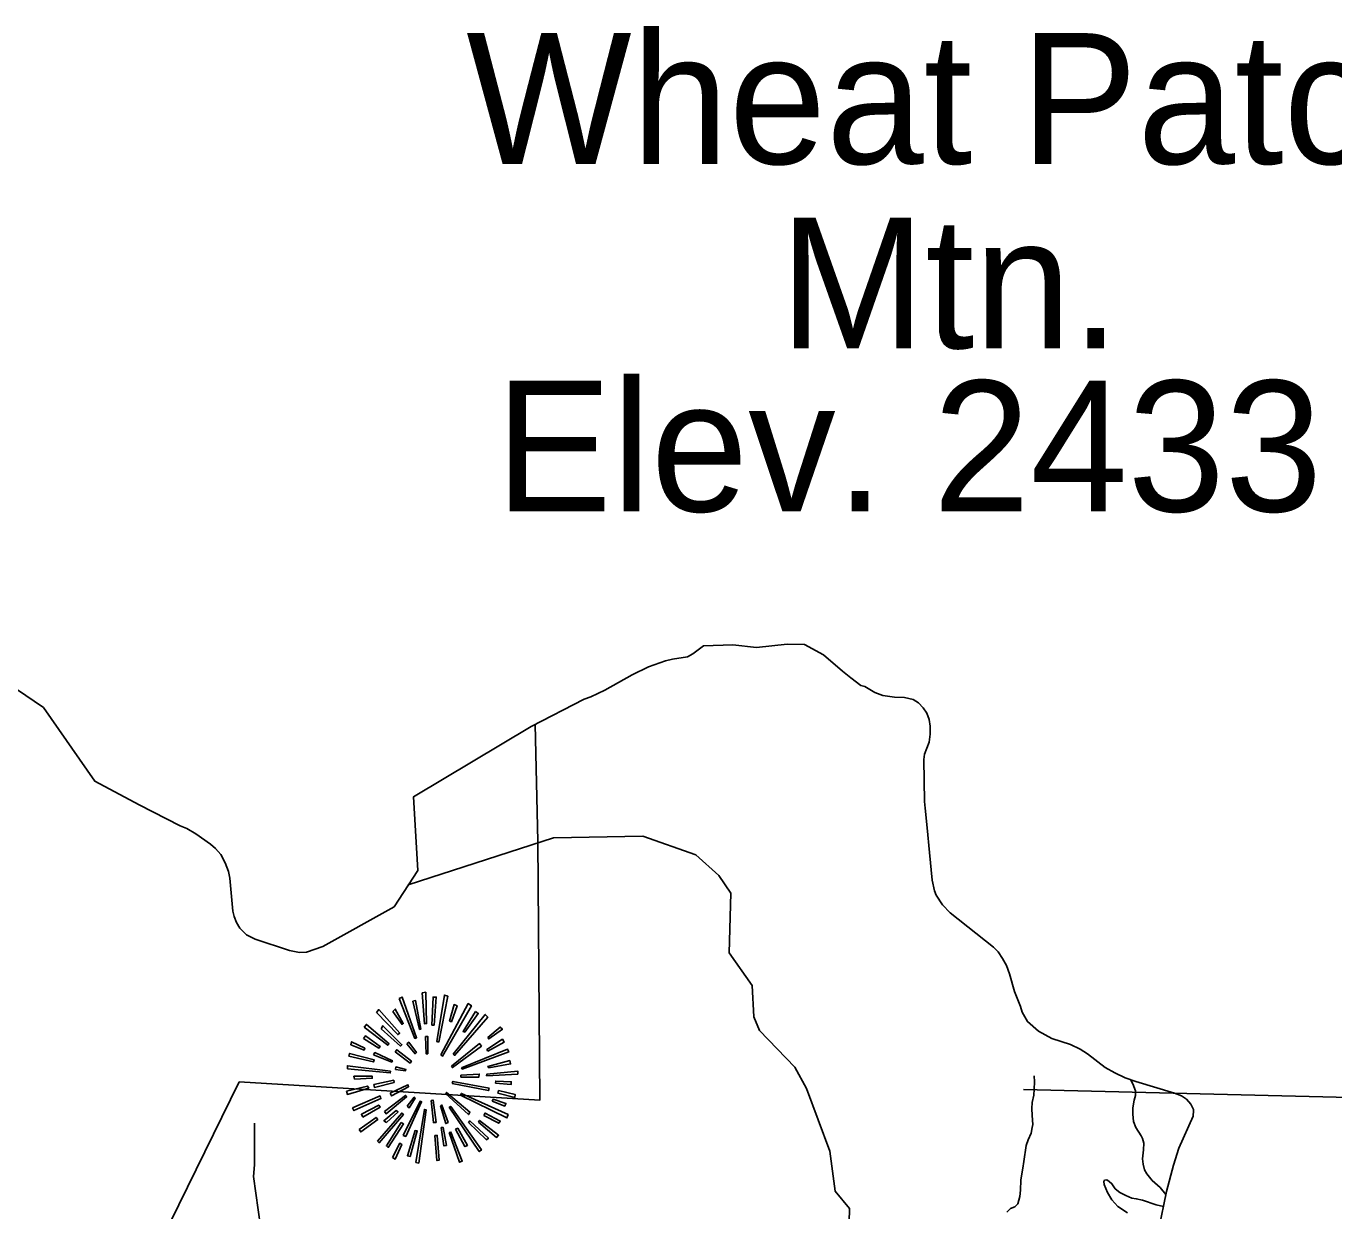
# Model space of a CAD drawing. Extents: x 1159738 to 1321356, y 736314 to 882035.
# Drawn here: x 1269036 to 1277829, y 857362 to 865329 of the extents above; entities that cross this region are included whole.
import ezdxf

# ---------------------------------------------------------------- set-up
doc = ezdxf.new("R2010")
doc.units = 0
for name, color, linetype in [('Exist Boundary Land Use Gamelands State NC Wildlife Resources Commission', 7, 'Continuous'), ('Exist Boundary Political CountyLine', 7, 'Continuous'), ('Exist Geographical Mountain Summit CELL', 7, 'Continuous'), ('Exist Geographical Mountain Summit Elevation Number Label', 7, 'Continuous'), ('Exist Geographical Mountain Summit Label', 7, 'Continuous'), ('Exist Hydrographic Creek Single Shore', 7, 'Continuous'), ('Exist Hydrographic Misc Water Feature', 7, 'Continuous'), ('Exist Road Non-System Type 51', 7, 'Continuous'), ('Map Preparation Longitude Latitude Lines', 7, 'Continuous')]:
    doc.layers.add(name, color=color, linetype=linetype)

msp = doc.modelspace()

# ---------------------------------------------------------------- linework, layer by layer
at = {"layer": 'Exist Boundary Land Use Gamelands State NC Wildlife Resources Commission'}
msp.add_lwpolyline([(1269369.6, 855990.5), (1270468.7, 858228.6), (1272489, 858105.1), (1272475.6, 859848.8), (1272458, 860632)], dxfattribs=at)
at = {"layer": 'Exist Boundary Political CountyLine'}
for points in [[(1268970.8, 860870.9), (1269151.8, 860747.7), (1269496.9, 860250.9), (1269794.9, 860091.6), (1270071.9, 859951.9), (1270116.9, 859933), (1270175.9, 859897.9), (1270274.9, 859828.2), (1270309.9, 859799.1), (1270343.9, 859757.6), (1270374.9, 859701.8), (1270396.9, 859643.1), (1270405.9, 859599.4), (1270425.9, 859377), (1270433.9, 859341.1), (1270449.9, 859301.3), (1270471.9, 859263.7), (1270517.9, 859218.3), (1270574.9, 859187.9), (1270806.9, 859113.6), (1270873.9, 859100.1), (1270919.9, 859102.3), (1271030.9, 859140.2), (1271509.9, 859406.5), (1271669.9, 859651.4), (1271643.9, 860069), (1271640.9, 860147), (1272430.9, 860617.9), (1272787.9, 860802.8), (1272833.9, 860818.4), (1272926.9, 860862.4), (1273109.9, 860967.3), (1273220.9, 861019.5), (1273334.9, 861060.4), (1273381.9, 861071.5), (1273482.9, 861087.3), (1273517.9, 861108.4), (1273590.9, 861161.4), (1273787.9, 861167.4), (1273946.9, 861150.2), (1274151.9, 861173.8), (1274268.9, 861170.6), (1274397.9, 861100.2), (1274525.9, 860991), (1274536.9, 860982.6), (1274581.9, 860947.1), (1274647.9, 860895), (1274675.9, 860887)], [(1274675.9, 860887), (1274741.9, 860848.5), (1274796.9, 860828), (1274874.9, 860815.9), (1274940.9, 860814.7), (1275000.9, 860801.2), (1275036.9, 860777.5), (1275067.9, 860744.5), (1275092.9, 860707.6), (1275107.9, 860666.9), (1275113.9, 860621.9), (1275114.9, 860566.9), (1275106.9, 860514.1), (1275075.9, 860432), (1275071.9, 860397), (1275077, 860114.9), (1275080, 860069.1), (1275095, 859938), (1275109, 859770.7), (1275129, 859586.1), (1275143, 859513.8), (1275155, 859484.8), (1275198, 859418.9), (1275248, 859364.9), (1275540, 859134.9), (1275571, 859103.5), (1275602, 859059.8), (1275628, 859011.6), (1275649, 858955.7), (1275682, 858836.8), (1275723, 858736.6), (1275734, 858698.3), (1275769, 858634.4), (1275844, 858570.6), (1275932, 858521.5), (1276058, 858480), (1276124, 858449.4), (1276173, 858417.9), (1276291, 858325.8), (1276356, 858289.5), (1276426, 858257.3), (1276497, 858230.7), (1276757, 858153.1), (1276804, 858135.3), (1276838, 858112.8), (1276868, 858080.1), (1276886, 858043.6), (1276886, 858036.9), (1276883, 857998.9), (1276787, 857782.3), (1276750, 857669.2)], [(1276750, 857669.2), (1276703, 857491.5), (1276653, 857240.9)]]:
    msp.add_lwpolyline(points, dxfattribs=at)
at = {"layer": 'Exist Geographical Mountain Summit CELL'}
for points in [[(1271699, 858827.1), (1271715.2, 858619.2), (1271728, 858620.8), (1271722.4, 858831.4)], [(1271811, 858497.1), (1271870.6, 858805.3), (1271848.6, 858812.5), (1271797.9, 858500.2)], [(1271544.8, 858789.5), (1271649.5, 858521.9), (1271661.2, 858526.1), (1271565.3, 858799.6)], [(1271680.1, 858581.5), (1271690.2, 858584.4), (1271654, 858776.2), (1271636.5, 858771.8)], [(1271763.1, 858610.7), (1271778.8, 858610.7), (1271793.4, 858799.6), (1271771.6, 858799.6)], [(1271824, 858410), (1271835.7, 858402.8), (1272030.3, 858741.2), (1272008.5, 858756)], [(1271882, 858638.1), (1271895.3, 858633.6), (1271933.1, 858741.2), (1271914.2, 858748.5)], [(1271390.8, 858696.4), (1271534.7, 858546.6), (1271548, 858556.7), (1271407, 858715.3)], [(1271501.2, 858702.2), (1271563.7, 858615), (1271571, 858620.8), (1271517.4, 858718.2)], [(1271908.2, 858415.7), (1271917.1, 858407.1), (1272139.4, 858664.2), (1272123.4, 858683.3)], [(1272058, 858702.2), (1271973.8, 858568.4), (1271985.5, 858563.9), (1272075.3, 858689.2)], [(1271309.4, 858597.4), (1271467.9, 858475.3), (1271476.7, 858484.1), (1271324, 858615)], [(1271422.7, 858585.7), (1271553.6, 858469.6), (1271562.4, 858478.2), (1271434.4, 858606.2)], [(1272139.4, 858527.7), (1272146.8, 858517.6), (1272238.2, 858582.8), (1272223.7, 858597.4)], [(1271218, 858478.2), (1271307.8, 858443.4), (1271312.3, 858455.1), (1271223.7, 858498.7)], [(1271305.1, 858521.9), (1271408.3, 858456.4), (1271417.1, 858466.8), (1271316.6, 858537.8)], [(1271595.9, 858484.1), (1271651.1, 858418.5), (1271659.6, 858427.3), (1271608.8, 858495.8)], [(1271720.8, 858533.6), (1271726.4, 858417.2), (1271736.8, 858418.5), (1271736.8, 858534.9)], [(1271895.3, 858335.8), (1271902.5, 858325.7), (1272097.1, 858469.6), (1272084.3, 858487)], [(1272139.4, 858436.2), (1272249.8, 858495.8), (1272238.2, 858516), (1272133.8, 858446.3)], [(1271206.3, 858401.1), (1271371.9, 858363.3), (1271376.4, 858376.5), (1271210.7, 858420.1)], [(1271371.9, 858410), (1271494, 858362.1), (1271498.5, 858370.6), (1271380.7, 858426.1)], [(1271517.4, 858431.7), (1271617.6, 858356), (1271626.1, 858367.7), (1271527.5, 858444.7)], [(1271963.3, 858324.3), (1271967.8, 858315.3), (1272280.4, 858430.1), (1272273.2, 858449)], [(1272146.8, 858324.3), (1272293.7, 858350.4), (1272287.7, 858372.2), (1272141, 858333.1)], [(1271195.8, 858316.9), (1271483.9, 858289.2), (1271485.2, 858300.9), (1271195.8, 858337.1)], [(1271518.6, 858312.6), (1271587, 858303.7), (1271588.6, 858312.6), (1271521.7, 858329.9)], [(1271959.3, 858273.5), (1271959.3, 858261.8), (1272079.8, 858261.8), (1272082.7, 858282)], [(1272132.2, 858269), (1272341.6, 858282), (1272342.9, 858300.9), (1272133.8, 858282)], [(1271190.2, 858165.8), (1271195.8, 858145.3), (1271340, 858187.6), (1271331.2, 858200.6)], [(1271244.2, 858247.2), (1271363.1, 858253), (1271363.1, 858267.4), (1271239.7, 858267.4)], [(1271373.5, 858211), (1271377.7, 858191.9), (1271510.2, 858225.4), (1271507.3, 858240)], [(1271483.9, 858154.1), (1271492.7, 858135.2), (1271607.6, 858196.1), (1271603.2, 858209.4)], [(1271900.9, 858218.2), (1272143.9, 858170.3), (1272148.2, 858187.6), (1271905.4, 858232.6)], [(1272191.8, 858221.1), (1272297.8, 858212.1), (1272297.8, 858229.6), (1272193.4, 858233.9)], [(1271229.3, 858055.1), (1271239.7, 858036.5), (1271421.4, 858116.3), (1271415.5, 858135.2)], [(1271444.5, 858029.2), (1271456.2, 858014.4), (1271594.3, 858128), (1271587, 858138.1)], [(1271598.7, 858066.8), (1271611.7, 858055.1), (1271652.4, 858120.6), (1271645, 858126.4)], [(1271758.6, 858103.3), (1271774.5, 857955.2), (1271792.1, 857956.3), (1271771.6, 858106.2)], [(1271856.2, 858149.8), (1272010.1, 858008.7), (1272020.2, 858026.1), (1271863.4, 858158.6)], [(1271956.1, 858139.7), (1272268.8, 857986.9), (1272276.1, 858008.7), (1271962.2, 858151.2)], [(1272170, 858099), (1272254.3, 858066.8), (1272261.5, 858084.4), (1272175.8, 858111.8)], [(1272208, 858152.5), (1272321.1, 858123.5), (1272324, 858145.3), (1272212, 858170.3)], [(1271299.3, 857991.4), (1271415.5, 858058.2), (1271407, 858072.7), (1271290.5, 858011.5)], [(1271398.2, 857829.9), (1271409.7, 857819.8), (1271572.6, 858010.3), (1271560.9, 858018.8)], [(1271459.4, 857955.2), (1271536.3, 858027.6), (1271523, 858036.5), (1271441.6, 857968)], [(1271571, 857869.3), (1271588.6, 857862.1), (1271694.7, 858095.8), (1271684.6, 858099)], [(1271656.7, 857687.6), (1271675.6, 857683.1), (1271726.4, 858040.5), (1271713.6, 858043.7)], [(1271822.7, 858068.4), (1271857.5, 857949.1), (1271873.5, 857956.3), (1271831.2, 858072.7)], [(1271880.7, 858059.4), (1272082.7, 857760.2), (1272097.1, 857771.7), (1271890.8, 858063.9)], [(1272113.3, 858003.1), (1272213.6, 857950.7), (1272223.7, 857965.3), (1272122.1, 858018.8)], [(1271274.5, 857908.4), (1271286, 857892.4), (1271399.6, 857976.8), (1271389.2, 857989.8)], [(1271558.1, 857955.2), (1271457.8, 857798), (1271470.6, 857787.9), (1271574.1, 857946.2)], [(1272010.1, 857956.3), (1272130.6, 857840), (1272143.9, 857850.4), (1272018.9, 857966.4)], [(1272076.9, 857959.2), (1272199, 857856), (1272212, 857870.6), (1272084.3, 857969.6)], [(1271617.6, 857728.3), (1271665.5, 857899.6), (1271651.1, 857901.2), (1271600, 857732.3)], [(1271783.3, 857869.3), (1271797.9, 857699.3), (1271813.9, 857703.3), (1271800.6, 857869.3)], [(1271861.8, 857802.3), (1271840, 857921.7), (1271826.9, 857921.7), (1271844.5, 857798)], [(1271880.7, 857888.2), (1271950.5, 857688.9), (1271967.8, 857696.1), (1271892.4, 857891.1)], [(1271922.7, 857911.3), (1271986.7, 857793.5), (1272002.9, 857802.3), (1271937.6, 857917.2)], [(1271498.5, 857721), (1271517.4, 857709.4), (1271560.9, 857808.1), (1271548, 857816.9)]]:
    msp.add_lwpolyline(points, close=True, dxfattribs=at)
at = {"layer": 'Exist Hydrographic Creek Single Shore'}
msp.add_lwpolyline([(1274570, 857285.5), (1274572, 857377.5), (1274475, 857494.2), (1274440, 857764.1), (1274282.9, 858184.2), (1274204, 858327), (1273968, 858574.6), (1273928.9, 858667.3), (1273916.9, 858877.7), (1273764, 859097.3), (1273773.9, 859497.6), (1273692.9, 859617.4), (1273537.9, 859755.1), (1273182.9, 859880.5), (1272581.9, 859869.5), (1271605.7, 859553.2)], dxfattribs=at)
at = {"layer": 'Exist Hydrographic Misc Water Feature'}
msp.add_lwpolyline([(1270610.6, 857257.4), (1270563.9, 857591.9), (1270571.1, 857671), (1270571.1, 857952)], dxfattribs=at)
at = {"layer": 'Exist Road Non-System Type 51'}
for points in [[(1275630.4, 857352), (1275655.1, 857376.7), (1275683.8, 857389), (1275703, 857408.2), (1275716.7, 857457.5), (1275722.1, 857499.9), (1275724.9, 857567), (1275727.6, 857597.2), (1275737.2, 857647.8), (1275745.4, 857694.4), (1275760.2, 857801.5), (1275772.5, 857838.5), (1275794.4, 857883.7), (1275801.2, 857922), (1275803.9, 857942.5), (1275801.2, 858002.8), (1275797.1, 858050.7), (1275801.2, 858090.4), (1275812.2, 858139.7), (1275813.5, 858179.4), (1275816.3, 858228.7), (1275813.4, 858270.5)], [(1276461.4, 858244.1), (1276476.4, 858215), (1276494.2, 858169.8), (1276494.2, 858137), (1276486, 858106.9), (1276477.8, 858054.8), (1276476.4, 858011), (1276481.9, 857963.1), (1276496.9, 857922), (1276533.9, 857867.2), (1276542.1, 857848), (1276550.3, 857817.9), (1276548.9, 857772.7), (1276542.1, 857712.5), (1276546.2, 857675.5), (1276555.8, 857638.5), (1276572.2, 857609.8), (1276606.4, 857565.9), (1276661.1, 857518), (1276699.1, 857471.8)], [(1276682.9, 857390.8), (1276635.2, 857402.4), (1276542.1, 857433.9), (1276499.7, 857443.5), (1276469.6, 857446.2), (1276431.3, 857464), (1276390.3, 857484.6), (1276357.4, 857510.6), (1276336.9, 857543.5), (1276319.1, 857558.5), (1276302.7, 857569.5), (1276287.6, 857568.1), (1276282.1, 857559.9), (1276283.5, 857539.3), (1276306.8, 857485.9), (1276335.5, 857436.6), (1276376.6, 857391.5), (1276442.3, 857347.6)]]:
    msp.add_lwpolyline(points, dxfattribs=at)
at = {"layer": 'Map Preparation Longitude Latitude Lines'}
msp.add_line((1275742.7, 858178.5), (1282267.8, 858016.9), dxfattribs=at)

# ---------------------------------------------------------------- texts
at = {"layer": 'Exist Geographical Mountain Summit Elevation Number Label'}
msp.add_text('Elev. 2433', height=880, dxfattribs=at).set_placement((1272190.3, 862065))
at = {"layer": 'Exist Geographical Mountain Summit Label'}
for s, p in [('Wheat Patch ', (1271995.8, 864402.1)), ('Mtn.', (1274103, 863161.9))]:
    msp.add_text(s, height=880, dxfattribs=at).set_placement(p)

doc.saveas('drawing.dxf')
